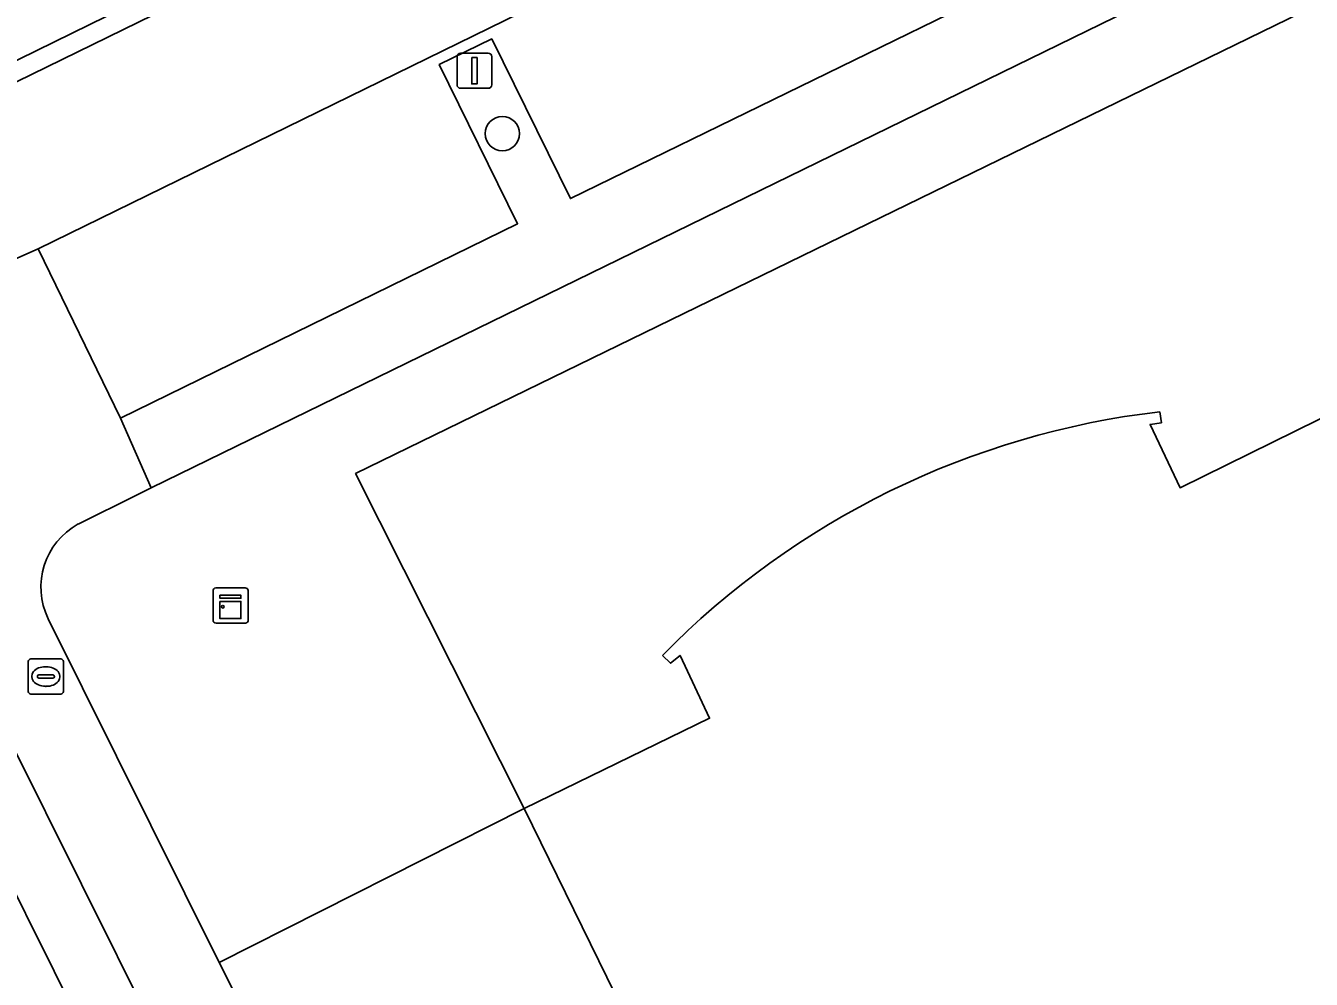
# Model space of a CAD drawing. Extents: x 160455 to 162082, y 388339 to 389736.
# Drawn here: x 161032.93 to 161069.56, y 388751.39 to 388778.54 of the extents above; entities that cross this region are included whole.
import ezdxf

# ---------------------------------------------------------------- set-up
doc = ezdxf.new("R2010")
doc.units = 0
for name, color, linetype in [('IMGEO_Boom', 7, 'Continuous'), ('IMGEO_Brandkraan', 7, 'Continuous'), ('IMGEO_Erf', 7, 'Continuous'), ('IMGEO_Fietspad_gesloten', 7, 'Continuous'), ('IMGEO_Hek', 7, 'Continuous'), ('IMGEO_Kast', 7, 'Continuous'), ('IMGEO_Lichtmast', 7, 'Continuous'), ('IMGEO_Pand', 7, 'Continuous'), ('IMGEO_Parkeervlak_open', 7, 'Continuous'), ('IMGEO_Rijbaan_lokaal_gesloten', 7, 'Continuous'), ('IMGEO_Verkeerseiland_open', 7, 'Continuous'), ('IMGEO_Voetpad_open', 7, 'Continuous')]:
    doc.layers.add(name, color=color, linetype=linetype)

msp = doc.modelspace()

# ---------------------------------------------------------------- linework, layer by layer
at = {"layer": 'IMGEO_Boom'}
msp.add_circle((161046.513, 388775.47), 0.489, dxfattribs=at)
at = {"layer": 'IMGEO_Brandkraan'}
for p, q in [((161033.081, 388760.511), (161033.933, 388760.511)), ((161033.006, 388759.585), (161033.006, 388760.437)), ((161033.494, 388760.291), (161033.519, 388760.291)), ((161034.007, 388760.437), (161034.007, 388759.585)), ((161033.265, 388760.005), (161033.265, 388760.017)), ((161033.703, 388759.968), (161033.305, 388759.968)), ((161033.308, 388760.054), (161033.706, 388760.054)), ((161033.749, 388760.017), (161033.749, 388760.005)), ((161033.933, 388759.511), (161033.081, 388759.511)), ((161033.517, 388759.731), (161033.492, 388759.731))]:
    msp.add_line(p, q, dxfattribs=at)
for points in [[(161033.081, 388760.511), (161033.933, 388760.511)], [(161033.006, 388759.585), (161033.006, 388760.437)], [(161034.007, 388760.437), (161034.007, 388759.585)], [(161033.933, 388759.511), (161033.081, 388759.511)]]:
    msp.add_lwpolyline(points, dxfattribs=at)
for centre, radius, start, end in [((161033.083, 388760.435), 0.0765, 91.552, 178.448), ((161033.083, 388760.435), 0.0765, 91.552, 178.448), ((161033.931, 388760.435), 0.0765, 1.552, 88.448), ((161033.931, 388760.435), 0.0765, 1.552, 88.448), ((161033.305, 388760.014), 0.0403, 85.8775, 175.7526), ((161033.302, 388760.004), 0.0366, 178.938, 274.7102), ((161033.706, 388760.011), 0.043, 264.8664, 352.4533), ((161033.71, 388760.016), 0.0386, 1.7309, 96.639), ((161033.083, 388759.587), 0.0765, 181.552, 268.448), ((161033.083, 388759.587), 0.0765, 181.552, 268.448), ((161033.931, 388759.587), 0.0765, 271.552, 358.448), ((161033.931, 388759.587), 0.0765, 271.552, 358.448)]:
    msp.add_arc(centre, radius, start, end, dxfattribs=at)
for centre, major_axis, ratio, start_param, end_param in [((161033.493, 388760.011), (-0.387, 0.002), 0.722429, 4.712389, 7.853982), ((161033.518, 388760.011), (-0.39, 0.002), 0.717154, 1.570796, 4.712389)]:
    msp.add_ellipse(centre, major_axis=major_axis, ratio=ratio, start_param=start_param, end_param=end_param, dxfattribs=at)
at = {"layer": 'IMGEO_Erf'}
for points in [[(161085.726, 388786.938), (161042.329, 388765.788), (161047.138, 388756.252), (161052.417, 388758.824), (161051.575, 388760.61), (161051.304, 388760.39), (161051.073, 388760.61)], [(161065.245, 388767.55), (161065.287, 388767.234), (161064.965, 388767.188), (161065.819, 388765.384), (161071.087, 388767.973), (161077.923, 388754.024), (161073.634, 388751.925), (161078.3, 388742.392), (161078.542, 388742.601), (161078.7, 388742.301), (161078.451, 388742.084)]]:
    msp.add_lwpolyline(points, dxfattribs=at)
msp.add_arc((161067.99, 388744.003), 23.706, 96.6505, 135.5313, dxfattribs=at)
at = {"layer": 'IMGEO_Fietspad_gesloten'}
for points in [[(161027.242, 388774.896), (161145.643, 388832.943)], [(161040.176, 388742.759), (161036.563, 388750), (161030.427, 388762.298), (161025.995, 388771.182), (161024.41, 388770.383), (161028.835, 388761.48), (161031.304, 388756.511), (161034.547, 388750), (161038.83, 388741.4)]]:
    msp.add_lwpolyline(points, dxfattribs=at)
at = {"layer": 'IMGEO_Hek'}
msp.add_lwpolyline([(161047.138, 388756.252), (161042.329, 388765.788), (161085.726, 388786.938)], dxfattribs=at)
at = {"layer": 'IMGEO_Kast'}
for p, q in [((161038.27, 388761.609), (161038.27, 388762.45)), ((161038.27, 388762.45), (161038.27, 388761.609)), ((161038.345, 388762.534), (161039.186, 388762.534)), ((161039.186, 388762.534), (161038.345, 388762.534)), ((161039.27, 388762.459), (161039.27, 388761.618)), ((161039.27, 388761.618), (161039.27, 388762.459)), ((161039.195, 388761.534), (161038.354, 388761.534)), ((161038.354, 388761.534), (161039.195, 388761.534))]:
    msp.add_line(p, q, dxfattribs=at)
for points in [[(161038.465, 388762.324), (161039.065, 388762.324), (161039.065, 388762.239), (161038.465, 388762.239), (161038.465, 388762.324)], [(161038.465, 388762.149), (161039.065, 388762.149), (161039.065, 388761.66), (161038.465, 388761.66), (161038.465, 388762.149)]]:
    msp.add_lwpolyline(points, dxfattribs=at)
msp.add_circle((161038.549, 388761.998), 0.0377, dxfattribs=at)
for centre, start, end in [((161038.348, 388762.456), 92.4484, 184.2845), ((161038.348, 388762.456), 92.4484, 184.2845), ((161039.192, 388762.456), 2.4484, 94.2845), ((161039.192, 388762.456), 2.4484, 94.2845), ((161038.348, 388761.612), 182.4484, 274.2845), ((161038.348, 388761.612), 182.4484, 274.2845), ((161039.192, 388761.612), 272.4484, 4.2845), ((161039.192, 388761.612), 272.4484, 4.2845)]:
    msp.add_arc(centre, 0.0779, start, end, dxfattribs=at)
at = {"layer": 'IMGEO_Lichtmast'}
for p, q in [((161045.321, 388777.76), (161046.111, 388777.76)), ((161046.111, 388777.76), (161045.321, 388777.76)), ((161045.221, 388776.86), (161045.221, 388777.66)), ((161045.221, 388777.66), (161045.221, 388776.86)), ((161046.211, 388777.66), (161046.211, 388776.86)), ((161046.211, 388776.86), (161046.211, 388777.66)), ((161046.111, 388776.76), (161045.321, 388776.76)), ((161045.321, 388776.76), (161046.111, 388776.76))]:
    msp.add_line(p, q, dxfattribs=at)
msp.add_lwpolyline([(161045.641, 388777.635), (161045.791, 388777.635), (161045.791, 388776.885), (161045.641, 388776.885), (161045.641, 388777.635)], dxfattribs=at)
for centre, start, end in [((161045.321, 388777.66), 90, 180), ((161045.321, 388777.66), 90, 180), ((161046.111, 388777.66), 0, 90), ((161046.111, 388777.66), 360, 90), ((161045.321, 388776.86), 180, 270), ((161045.321, 388776.86), 180, 270), ((161046.111, 388776.86), 270, 0), ((161046.111, 388776.86), 270, 0)]:
    msp.add_arc(centre, 0.1, start, end, dxfattribs=at)
at = {"layer": 'IMGEO_Pand'}
for points in [[(161078.451, 388742.084), (161078.7, 388742.301), (161078.542, 388742.601), (161078.3, 388742.392), (161073.634, 388751.925), (161077.923, 388754.024), (161071.087, 388767.973), (161065.819, 388765.384), (161064.965, 388767.188), (161065.287, 388767.234), (161065.245, 388767.55)], [(161051.073, 388760.61), (161051.304, 388760.39), (161051.575, 388760.61), (161052.417, 388758.824), (161047.138, 388756.252), (161050.198, 388750), (161053.973, 388742.289), (161058.773, 388744.642), (161063.646, 388747.03), (161064.384, 388745.511), (161068.983, 388736.039), (161053.974, 388736.018), (161053.954, 388733.359), (161053.971, 388729.18)]]:
    msp.add_lwpolyline(points, dxfattribs=at)
msp.add_arc((161067.99, 388744.003), 23.706, 96.6505, 135.5313, dxfattribs=at)
at = {"layer": 'IMGEO_Parkeervlak_open'}
msp.add_lwpolyline([(161082.062, 388796.093), (161078.226, 388794.162), (161065.667, 388788.03), (161049.243, 388780.002), (161033.284, 388772.189), (161035.634, 388767.369), (161046.946, 388772.901), (161044.714, 388777.433), (161046.208, 388778.167), (161048.451, 388773.617), (161061.541, 388780.008), (161059.333, 388784.517), (161067.356, 388788.537), (161069.624, 388783.959), (161082.844, 388790.46), (161081.289, 388793.525)], dxfattribs=at)
at = {"layer": 'IMGEO_Rijbaan_lokaal_gesloten'}
msp.add_lwpolyline([(161027.472, 388774.414), (161029.43, 388770.317), (161032.279, 388771.74), (161033.284, 388772.189), (161049.243, 388780.002), (161065.667, 388788.03), (161078.226, 388794.162), (161082.062, 388796.093), (161082.194, 388796.16), (161080.252, 388800.209)], close=True, dxfattribs=at)
at = {"layer": 'IMGEO_Verkeerseiland_open'}
msp.add_lwpolyline([(161027.242, 388774.896), (161027.472, 388774.414), (161080.252, 388800.209), (161094.935, 388807.394), (161145.947, 388832.322), (161161.331, 388839.874), (161181.749, 388849.825), (161201.051, 388859.288), (161217.631, 388867.4), (161218.804, 388867.981), (161218.307, 388868.529), (161145.643, 388832.943)], close=True, dxfattribs=at)
msp.add_lwpolyline([(161038.83, 388741.4), (161034.547, 388750), (161031.304, 388756.511), (161028.835, 388761.48), (161024.41, 388770.383), (161023.771, 388771.668), (161023.304, 388772.58)], dxfattribs=at)
at = {"layer": 'IMGEO_Voetpad_open'}
for points in [[(161081.289, 388793.525), (161082.844, 388790.46), (161069.624, 388783.959), (161067.356, 388788.537), (161059.333, 388784.517), (161061.541, 388780.008), (161048.451, 388773.617), (161046.208, 388778.167), (161044.714, 388777.433), (161046.946, 388772.901), (161035.634, 388767.369), (161036.506, 388765.387), (161084.977, 388789.045)], [(161033.573, 388761.652), (161038.448, 388751.869), (161047.138, 388756.252), (161042.329, 388765.788), (161085.726, 388786.938), (161086.454, 388789.123)], [(161084.977, 388789.045), (161036.506, 388765.387), (161036.106, 388765.188), (161034.425, 388764.353)], [(161034.425, 388764.353), (161036.106, 388765.188), (161036.506, 388765.387), (161035.634, 388767.369), (161033.284, 388772.189), (161032.279, 388771.74), (161029.43, 388770.317), (161028.886, 388770.055), (161026.913, 388774.123), (161027.472, 388774.414), (161027.242, 388774.896)], [(161025.995, 388771.182), (161030.427, 388762.298), (161036.563, 388750), (161040.176, 388742.759)], [(161042.533, 388743.672), (161039.38, 388750), (161038.448, 388751.869), (161033.573, 388761.652)], [(161044.687, 388737.738), (161053.973, 388742.289), (161050.198, 388750), (161047.138, 388756.252), (161038.448, 388751.869), (161039.38, 388750), (161042.533, 388743.672)]]:
    msp.add_lwpolyline(points, dxfattribs=at)
msp.add_arc((161035.425, 388762.553), 2.06, 119.0552, 205.9302, dxfattribs=at)
msp.add_arc((161035.425, 388762.553), 2.06, 119.0552, 205.9302, dxfattribs=at)

doc.saveas('drawing.dxf')
